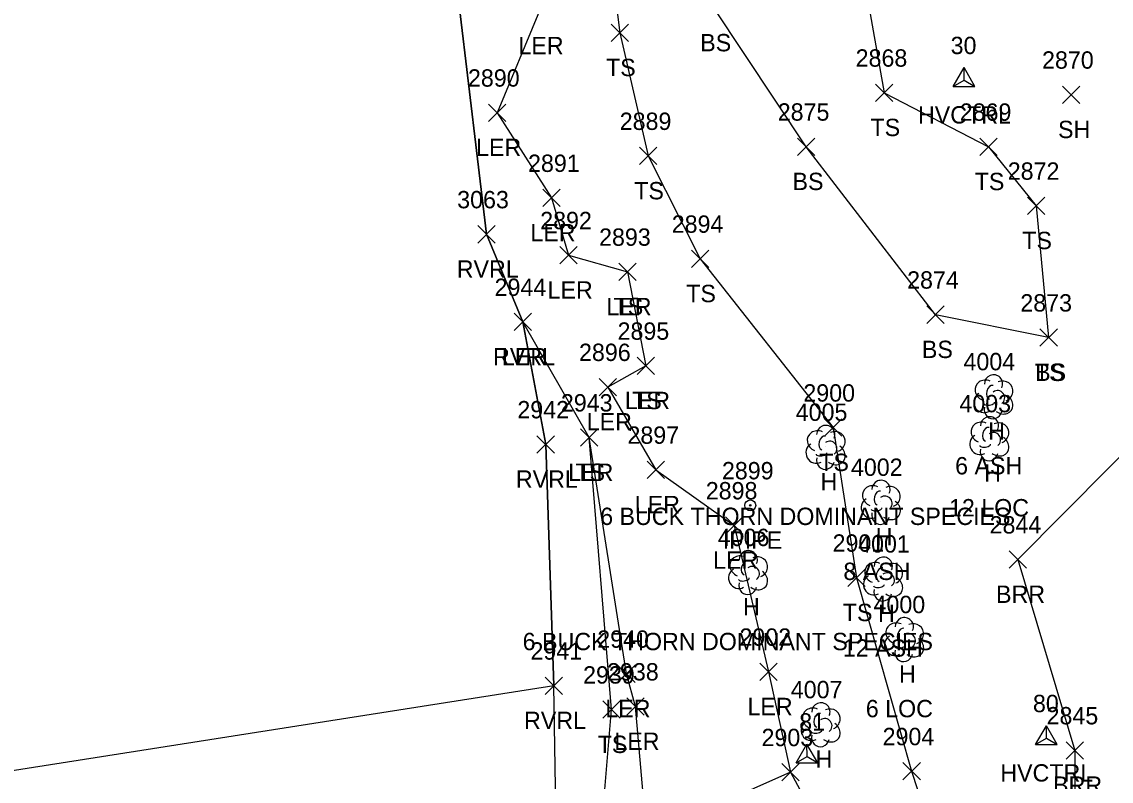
# Model space of a CAD drawing. Extents: x 1461855 to 1464118, y 556196 to 557441.
# Drawn here: x 1462198.6 to 1462324.1, y 556684.1 to 556771.6 of the extents above; entities that cross this region are included whole.
import ezdxf

# ---------------------------------------------------------------- set-up
doc = ezdxf.new("R2010")
doc.units = 0
for name, color, linetype in [('C_A', 7, 'Continuous'), ('C_I', 7, 'Continuous'), ('CPSM', 7, 'Continuous'), ('L_A', 7, 'Continuous'), ('L_C', 7, 'Continuous'), ('L_I', 7, 'Continuous'), ('L_TIC', 7, 'Continuous'), ('LABL', 7, 'Continuous'), ('LARO', 7, 'Continuous'), ('LAWE', 7, 'Continuous'), ('LELB', 7, 'Continuous'), ('LSOGP', 7, 'Continuous'), ('LTD', 7, 'Continuous'), ('M_A', 7, 'Continuous'), ('M_I', 7, 'Continuous'), ('MPIP', 7, 'Continuous')]:
    doc.layers.add(name, color=color, linetype=linetype)

msp = doc.modelspace()

# ---------------------------------------------------------------- linework, layer by layer
at = {"layer": 'CPSM'}
for p, q in [((1462305.87, 556764.17), (1462307.12, 556766.34)), ((1462308.37, 556764.17), (1462307.12, 556766.34)), ((1462307.12, 556764.9), (1462307.12, 556766.34)), ((1462305.87, 556764.17), (1462307.12, 556764.9)), ((1462307.12, 556764.9), (1462307.12, 556764.9)), ((1462307.12, 556764.9), (1462308.37, 556764.17)), ((1462305.87, 556764.17), (1462308.37, 556764.17)), ((1462315.35, 556688.33), (1462316.6, 556690.5)), ((1462317.85, 556688.33), (1462316.6, 556690.5)), ((1462316.6, 556689.06), (1462316.6, 556690.5)), ((1462287.77, 556686.21), (1462289.02, 556688.38)), ((1462290.27, 556686.21), (1462289.02, 556688.38)), ((1462289.03, 556686.93), (1462289.02, 556688.38)), ((1462315.35, 556688.33), (1462316.6, 556689.06)), ((1462315.35, 556688.33), (1462317.85, 556688.33)), ((1462316.6, 556689.06), (1462316.6, 556689.06)), ((1462316.6, 556689.06), (1462317.85, 556688.33)), ((1462287.77, 556686.21), (1462289.03, 556686.93)), ((1462289.03, 556686.93), (1462289.03, 556686.93)), ((1462289.03, 556686.93), (1462290.27, 556686.21)), ((1462287.77, 556686.21), (1462290.27, 556686.21))]:
    msp.add_line(p, q, dxfattribs=at)
at = {"layer": 'L_TIC'}
for points in [[(1462266.47, 556769.36), (1462268.47, 556771.36)], [(1462268.47, 556769.36), (1462266.47, 556771.36)], [(1462296.93, 556762.45), (1462298.93, 556764.45)], [(1462298.93, 556762.45), (1462296.93, 556764.45)], [(1462318.45, 556762.22), (1462320.45, 556764.22)], [(1462320.45, 556762.22), (1462318.45, 556764.22)], [(1462252.33, 556760.15), (1462254.33, 556762.15)], [(1462254.33, 556760.15), (1462252.33, 556762.15)], [(1462269.72, 556755.16), (1462271.72, 556757.16)], [(1462271.72, 556755.16), (1462269.72, 556757.16)], [(1462287.92, 556756.23), (1462289.92, 556758.23)], [(1462289.92, 556756.23), (1462287.92, 556758.23)], [(1462308.93, 556756.22), (1462310.93, 556758.22)], [(1462310.93, 556756.22), (1462308.93, 556758.22)], [(1462258.59, 556750.32), (1462260.59, 556752.32)], [(1462260.59, 556750.32), (1462258.59, 556752.32)], [(1462314.41, 556749.42), (1462316.41, 556751.42)], [(1462316.41, 556749.42), (1462314.41, 556751.42)], [(1462251.12, 556746.13), (1462253.12, 556748.13)], [(1462253.12, 556746.13), (1462251.12, 556748.13)], [(1462260.56, 556743.72), (1462262.56, 556745.72)], [(1462262.56, 556743.72), (1462260.56, 556745.72)], [(1462275.71, 556743.31), (1462277.71, 556745.31)], [(1462277.71, 556743.31), (1462275.71, 556745.31)], [(1462267.34, 556741.81), (1462269.34, 556743.81)], [(1462269.34, 556741.81), (1462267.34, 556743.81)], [(1462267.34, 556741.81), (1462269.34, 556743.81)], [(1462269.34, 556741.81), (1462267.34, 556743.81)], [(1462302.82, 556736.87), (1462304.82, 556738.87)], [(1462304.82, 556736.87), (1462302.82, 556738.87)], [(1462255.31, 556736.03), (1462257.31, 556738.03)], [(1462257.31, 556736.03), (1462255.31, 556738.03)], [(1462255.31, 556736.03), (1462257.31, 556738.03)], [(1462257.31, 556736.03), (1462255.31, 556738.03)], [(1462315.86, 556734.23), (1462317.86, 556736.23)], [(1462317.86, 556734.23), (1462315.86, 556736.23)], [(1462315.86, 556734.23), (1462317.86, 556736.23)], [(1462317.86, 556734.23), (1462315.86, 556736.23)], [(1462269.47, 556730.98), (1462271.47, 556732.98)], [(1462271.47, 556730.98), (1462269.47, 556732.98)], [(1462269.47, 556730.98), (1462271.47, 556732.98)], [(1462271.47, 556730.98), (1462269.47, 556732.98)], [(1462265.08, 556728.53), (1462267.08, 556730.53)], [(1462267.08, 556728.53), (1462265.08, 556730.53)], [(1462291.03, 556723.85), (1462293.03, 556725.85)], [(1462293.03, 556723.85), (1462291.03, 556725.85)], [(1462262.94, 556722.71), (1462264.94, 556724.71)], [(1462264.94, 556722.71), (1462262.94, 556724.71)], [(1462262.94, 556722.71), (1462264.94, 556724.71)], [(1462264.94, 556722.71), (1462262.94, 556724.71)], [(1462257.93, 556721.92), (1462259.93, 556723.92)], [(1462259.93, 556721.92), (1462257.93, 556723.92)], [(1462270.61, 556718.99), (1462272.61, 556720.99)], [(1462272.61, 556718.99), (1462270.61, 556720.99)], [(1462279.63, 556712.58), (1462281.63, 556714.58)], [(1462281.63, 556712.58), (1462279.63, 556714.58)], [(1462312.32, 556708.65), (1462314.32, 556710.65)], [(1462314.32, 556708.65), (1462312.32, 556710.65)], [(1462293.74, 556706.55), (1462295.74, 556708.55)], [(1462295.74, 556706.55), (1462293.74, 556708.55)], [(1462267.22, 556695.48), (1462269.22, 556697.48)], [(1462269.22, 556695.48), (1462267.22, 556697.48)], [(1462283.59, 556695.71), (1462285.59, 556697.71)], [(1462285.59, 556695.71), (1462283.59, 556697.71)], [(1462258.87, 556694.11), (1462260.87, 556696.11)], [(1462260.87, 556694.11), (1462258.87, 556696.11)], [(1462265.51, 556691.35), (1462267.51, 556693.35)], [(1462267.51, 556691.35), (1462265.51, 556693.35)], [(1462268.26, 556691.71), (1462270.26, 556693.71)], [(1462270.26, 556691.71), (1462268.26, 556693.71)], [(1462318.88, 556686.65), (1462320.88, 556688.65)], [(1462320.88, 556686.65), (1462318.88, 556688.65)], [(1462286.13, 556684.14), (1462288.13, 556686.14)], [(1462288.13, 556684.14), (1462286.13, 556686.14)], [(1462286.13, 556684.14), (1462288.13, 556686.14)], [(1462288.13, 556684.14), (1462286.13, 556686.14)], [(1462300.08, 556684.25), (1462302.08, 556686.25)], [(1462302.08, 556684.25), (1462300.08, 556686.25)]]:
    msp.add_lwpolyline(points, dxfattribs=at)
at = {"layer": 'LABL'}
msp.add_lwpolyline([(1462266.97, 556912.47), (1462274.52, 556891.23), (1462280.07, 556865.7), (1462289.54, 556828.05), (1462304.73, 556803.64), (1462320.72, 556797.25), (1462335.19, 556786.53), (1462348.92, 556766.91), (1462363.68, 556746.45), (1462353.82, 556738.72), (1462344.08, 556725.82), (1462329.22, 556725.69), (1462313.32, 556709.65), (1462319.88, 556687.65), (1462319.87, 556671.79), (1462309.53, 556658.61)], dxfattribs=at)
at = {"layer": 'LARO'}
for points in [[(1462260.14, 556830.12), (1462261.53, 556812.6), (1462262.23, 556799.91), (1462255.18, 556787.15), (1462258.21, 556772.89), (1462253.33, 556761.15), (1462259.59, 556751.32), (1462261.56, 556744.72), (1462268.34, 556742.81)], [(1462270.47, 556731.98), (1462266.08, 556729.53), (1462271.61, 556719.99), (1462280.63, 556713.58), (1462284.59, 556696.71), (1462287.13, 556685.14), (1462270.58, 556677.77), (1462269.26, 556692.71), (1462268.22, 556696.48), (1462263.94, 556723.71), (1462256.31, 556737.03)]]:
    msp.add_lwpolyline(points, dxfattribs=at)
at = {"layer": 'LAWE'}
msp.add_lwpolyline([(1462265.23, 556618.21), (1462263.93, 556629.6), (1462266.44, 556651.26), (1462260.2, 556674.06), (1462259.87, 556695.11), (1462258.93, 556722.92), (1462256.31, 556737.03), (1462252.12, 556747.13), (1462247.95, 556781.92), (1462248.67, 556816.62), (1462246.68, 556849.08), (1462244.13, 556874.5), (1462240.34, 556899.25)], dxfattribs=at)
at = {"layer": 'LELB'}
for points in [[(1462316.86, 556735.23), (1462303.82, 556737.87), (1462288.92, 556757.23), (1462278.29, 556773.22), (1462277.27, 556779.48), (1462272.38, 556796.74), (1462263.71, 556820.97), (1462260.14, 556830.12)], [(1462262.23, 556799.91), (1462265.73, 556784), (1462267.47, 556770.36), (1462270.72, 556756.16), (1462276.71, 556744.31), (1462292.03, 556724.85), (1462294.74, 556707.55), (1462301.08, 556685.25), (1462305.39, 556672.02), (1462305.78, 556659.19), (1462310.58, 556646.99), (1462312.81, 556626.13), (1462316.26, 556596.46)], [(1462298, 556787.52), (1462295.14, 556779.06), (1462297.93, 556763.45), (1462309.93, 556757.22), (1462315.41, 556750.42), (1462316.86, 556735.23)], [(1462268.34, 556742.81), (1462270.47, 556731.98)], [(1462267.82, 556651.4), (1462265.08, 556675.32), (1462266.51, 556692.35), (1462263.94, 556723.71)], [(1462287.13, 556685.14), (1462294.19, 556671.99), (1462296.13, 556662.28), (1462302.52, 556646.55), (1462305.12, 556625.06), (1462310.55, 556596.84), (1462310.99, 556580.72), (1462311.1, 556575.52), (1462313.2, 556566.92), (1462318.32, 556565.09), (1462323.55, 556564.34), (1462325.44, 556537.36), (1462333.86, 556536.89)]]:
    msp.add_lwpolyline(points, dxfattribs=at)
at = {"layer": 'LSOGP'}
msp.add_lwpolyline([(1462240.34, 556899.25), (1462244.13, 556874.5), (1462246.68, 556849.08), (1462248.67, 556816.62), (1462247.95, 556781.92), (1462252.12, 556747.13), (1462256.31, 556737.03), (1462258.93, 556722.92), (1462259.87, 556695.11), (1462162.23, 556679.75)], dxfattribs=at)
at = {"layer": 'LTD'}
for p, q in [((1462310.47, 556728.46), (1462310.47, 556728.46)), ((1462310.47, 556728.46), (1462310.47, 556728.46)), ((1462310, 556723.62), (1462310, 556723.62)), ((1462310, 556723.62), (1462310, 556723.62)), ((1462291.15, 556722.63), (1462291.15, 556722.63)), ((1462291.15, 556722.63), (1462291.15, 556722.63)), ((1462297.51, 556716.29), (1462297.51, 556716.29)), ((1462297.51, 556716.29), (1462297.51, 556716.29)), ((1462282.22, 556708.2), (1462282.22, 556708.2)), ((1462282.22, 556708.2), (1462282.22, 556708.2)), ((1462297.77, 556707.45), (1462297.77, 556707.45)), ((1462297.77, 556707.45), (1462297.77, 556707.45)), ((1462300.19, 556700.47), (1462300.19, 556700.47)), ((1462300.19, 556700.47), (1462300.19, 556700.47)), ((1462290.58, 556690.66), (1462290.58, 556690.66)), ((1462290.58, 556690.66), (1462290.58, 556690.66))]:
    msp.add_line(p, q, dxfattribs=at)
for centre in [(1462310.51, 556729.89), (1462310.05, 556725.06), (1462291.19, 556724.06), (1462297.55, 556717.73), (1462282.27, 556709.63), (1462297.81, 556708.88), (1462300.24, 556701.91), (1462290.63, 556692.09)]:
    msp.add_arc(centre, 1.05, 335.5272, 180.9563, dxfattribs=at)
for centre, major_axis, ratio, start_param, end_param in [((1462309.67, 556729.13), (1.21, -0.51), 0.895232, 1.570796, 4.712389), ((1462310.26, 556728.92), (-0.208, -0.792), 0.645439, 3.141593, 6.283185), ((1462311.51, 556729.04), (-1.14, -0.48), 0.949671, 1.570796, 4.712389), ((1462309.38, 556727.75), (0.58, -1.04), 0.959034, 3.141593, 6.283185), ((1462310.97, 556728.29), (-0.5, 0.667), 0.989748, 3.141593, 6.283185), ((1462311.47, 556727.63), (-1.09, 0.79), 0.841452, 1.570796, 4.712389), ((1462310.47, 556726.96), (0.26, 1.06), 0.942809, 1.570796, 4.712389), ((1462310.01, 556727.71), (-0.625, -0.083), 0.423636, 0, 3.141593), ((1462309.21, 556724.29), (1.21, -0.51), 0.895232, 1.570796, 4.712389), ((1462290.35, 556723.29), (1.21, -0.51), 0.895232, 1.570796, 4.712389), ((1462292.19, 556723.21), (-1.14, -0.48), 0.949671, 1.570796, 4.712389), ((1462309.79, 556724.08), (-0.208, -0.792), 0.645439, 3.141593, 6.283185), ((1462310.5, 556723.46), (-0.5, 0.667), 0.989748, 3.141593, 6.283185), ((1462311.04, 556724.21), (-1.14, -0.48), 0.949671, 1.570796, 4.712389), ((1462290.94, 556723.09), (-0.208, -0.792), 0.645439, 3.141593, 6.283185), ((1462291.65, 556722.46), (-0.5, 0.667), 0.989748, 3.141593, 6.283185), ((1462308.92, 556722.92), (0.58, -1.04), 0.959034, 3.141593, 6.283185), ((1462311, 556722.79), (-1.09, 0.79), 0.841452, 1.570796, 4.712389), ((1462290.06, 556721.92), (0.58, -1.04), 0.959034, 3.141593, 6.283185), ((1462290.69, 556721.88), (-0.625, -0.083), 0.423636, 0, 3.141593), ((1462292.15, 556721.79), (-1.09, 0.79), 0.841452, 1.570796, 4.712389), ((1462310, 556722.12), (0.26, 1.06), 0.942809, 1.570796, 4.712389), ((1462309.54, 556722.87), (-0.625, -0.083), 0.423636, 0, 3.141593), ((1462291.15, 556721.13), (0.26, 1.06), 0.942809, 1.570796, 4.712389), ((1462296.71, 556716.96), (1.21, -0.51), 0.895232, 1.570796, 4.712389), ((1462298.55, 556716.88), (-1.14, -0.48), 0.949671, 1.570796, 4.712389), ((1462297.3, 556716.75), (-0.208, -0.792), 0.645439, 3.141593, 6.283185), ((1462298.01, 556716.13), (-0.5, 0.667), 0.989748, 3.141593, 6.283185), ((1462296.42, 556715.59), (0.58, -1.04), 0.959034, 3.141593, 6.283185), ((1462297.05, 556715.54), (-0.625, -0.083), 0.423636, 0, 3.141593), ((1462298.51, 556715.46), (-1.09, 0.79), 0.841452, 1.570796, 4.712389), ((1462297.51, 556714.79), (0.26, 1.06), 0.942809, 1.570796, 4.712389), ((1462281.43, 556708.87), (1.21, -0.51), 0.895232, 1.570796, 4.712389), ((1462282.01, 556708.66), (-0.208, -0.792), 0.645439, 3.141593, 6.283185), ((1462283.26, 556708.78), (-1.14, -0.48), 0.949671, 1.570796, 4.712389), ((1462296.97, 556708.11), (1.21, -0.51), 0.895232, 1.570796, 4.712389), ((1462298.81, 556708.03), (-1.14, -0.48), 0.949671, 1.570796, 4.712389), ((1462281.14, 556707.49), (0.58, -1.04), 0.959034, 3.141593, 6.283185), ((1462282.72, 556708.03), (-0.5, 0.667), 0.989748, 3.141593, 6.283185), ((1462283.22, 556707.37), (-1.09, 0.79), 0.841452, 1.570796, 4.712389), ((1462297.56, 556707.91), (-0.208, -0.792), 0.645439, 3.141593, 6.283185), ((1462298.27, 556707.28), (-0.5, 0.667), 0.989748, 3.141593, 6.283185), ((1462282.22, 556706.7), (0.26, 1.06), 0.942809, 1.570796, 4.712389), ((1462281.76, 556707.45), (-0.625, -0.083), 0.423636, 0, 3.141593), ((1462296.68, 556706.74), (0.58, -1.04), 0.959034, 3.141593, 6.283185), ((1462298.77, 556706.61), (-1.09, 0.79), 0.841452, 1.570796, 4.712389), ((1462297.77, 556705.95), (0.26, 1.06), 0.942809, 1.570796, 4.712389), ((1462297.31, 556706.7), (-0.625, -0.083), 0.423636, 0, 3.141593), ((1462299.4, 556701.14), (1.21, -0.51), 0.895232, 1.570796, 4.712389), ((1462301.23, 556701.06), (-1.14, -0.48), 0.949671, 1.570796, 4.712389), ((1462299.11, 556699.77), (0.58, -1.04), 0.959034, 3.141593, 6.283185), ((1462299.98, 556700.93), (-0.208, -0.792), 0.645439, 3.141593, 6.283185), ((1462300.69, 556700.31), (-0.5, 0.667), 0.989748, 3.141593, 6.283185), ((1462301.19, 556699.64), (-1.09, 0.79), 0.841452, 1.570796, 4.712389), ((1462299.73, 556699.72), (-0.625, -0.083), 0.423636, 0, 3.141593), ((1462300.19, 556698.97), (0.26, 1.06), 0.942809, 1.570796, 4.712389), ((1462289.79, 556691.33), (1.21, -0.51), 0.895232, 1.570796, 4.712389), ((1462290.37, 556691.12), (-0.208, -0.792), 0.645439, 3.141593, 6.283185), ((1462291.62, 556691.24), (-1.14, -0.48), 0.949671, 1.570796, 4.712389), ((1462289.5, 556689.95), (0.58, -1.04), 0.959034, 3.141593, 6.283185), ((1462291.08, 556690.49), (-0.5, 0.667), 0.989748, 3.141593, 6.283185), ((1462291.58, 556689.83), (-1.09, 0.79), 0.841452, 1.570796, 4.712389), ((1462290.58, 556689.16), (0.26, 1.06), 0.942809, 1.570796, 4.712389), ((1462290.12, 556689.91), (-0.625, -0.083), 0.423636, 0, 3.141593)]:
    msp.add_ellipse(centre, major_axis=major_axis, ratio=ratio, start_param=start_param, end_param=end_param, dxfattribs=at)
at = {"layer": 'MPIP'}
for radius in [0.625, 0.0833]:
    msp.add_circle((1462282.49, 556715.89), radius, dxfattribs=at)

# ---------------------------------------------------------------- texts
at = {"layer": 'C_A'}
for p in [(1462301.81, 556759.9), (1462311.29, 556684.06)]:
    msp.add_text('HVCTRL', height=2, dxfattribs=at).set_placement(p)
at = {"layer": 'C_I'}
for s, p in [('30', (1462305.57, 556767.9)), ('80', (1462315.05, 556692.06)), ('81', (1462288.13, 556689.93))]:
    msp.add_text(s, height=2, dxfattribs=at).set_placement(p)
at = {"layer": 'L_A'}
for s, p in [('LER', (1462255.79, 556767.89)), ('BS', (1462276.73, 556768.22)), ('TS', (1462265.88, 556765.36)), ('TS', (1462296.34, 556758.45)), ('SH', (1462317.94, 556758.22)), ('LER', (1462250.91, 556756.15)), ('BS', (1462287.36, 556752.23)), ('TS', (1462308.34, 556752.22)), ('TS', (1462269.13, 556751.16)), ('LER', (1462257.17, 556746.32)), ('TS', (1462313.82, 556745.42)), ('RVRL', (1462248.69, 556742.13)), ('LER', (1462259.15, 556739.72)), ('TS', (1462275.12, 556739.31)), ('LER', (1462265.92, 556737.81)), ('TS', (1462266.75, 556737.81)), ('BS', (1462302.26, 556732.87)), ('RVRL', (1462252.87, 556732.03)), ('LER', (1462253.89, 556732.03)), ('TS', (1462315.27, 556730.23)), ('BS', (1462315.3, 556730.23)), ('LER', (1462268.05, 556726.98)), ('TS', (1462268.88, 556726.98)), ('LER', (1462263.66, 556724.53)), ('H', (1462309.9, 556723.46)), ('TS', (1462290.44, 556719.85)), ('LER', (1462261.52, 556718.71)), ('TS', (1462262.35, 556718.71)), ('RVRL', (1462255.5, 556717.92)), ('H', (1462290.58, 556717.63)), ('H', (1462309.43, 556718.62)), ('LER', (1462269.19, 556714.99)), ('H', (1462296.94, 556711.29)), ('LER', (1462278.21, 556708.58)), ('BRR', (1462310.8, 556704.65)), ('H', (1462281.66, 556703.2)), ('TS', (1462293.15, 556702.55)), ('H', (1462297.2, 556702.45)), ('H', (1462299.62, 556695.47)), ('LER', (1462265.8, 556691.48)), ('LER', (1462282.17, 556691.71)), ('RVRL', (1462256.44, 556690.11)), ('TS', (1462264.92, 556687.35)), ('LER', (1462266.84, 556687.71)), ('H', (1462290.01, 556685.66)), ('BRR', (1462317.37, 556682.65))]:
    msp.add_text(s, height=2, dxfattribs=at).set_placement(p)
at = {"layer": 'L_C'}
for s, p in [('6 ASH', (1462306.09, 556719.46)), ('6 BUCK THORN DOMINANT SPECIES', (1462265.21, 556713.63)), ('12 LOC', (1462305.38, 556714.62)), ('8 ASH', (1462293.22, 556707.29)), ('6 BUCK THORN DOMINANT SPECIES', (1462256.28, 556699.2)), ('12 ASH', (1462293.15, 556698.45)), ('6 LOC', (1462295.8, 556691.47))]:
    msp.add_text(s, height=2, dxfattribs=at).set_placement(p)
at = {"layer": 'L_I'}
for s, p in [('2868', (1462294.63, 556766.45)), ('2870', (1462316.1, 556766.22)), ('2890', (1462249.98, 556764.15)), ('2875', (1462285.66, 556760.23)), ('2869', (1462306.62, 556760.22)), ('2889', (1462267.46, 556759.16)), ('2891', (1462256.9, 556754.32)), ('2872', (1462312.15, 556753.42)), ('3063', (1462248.74, 556750.13)), ('2892', (1462258.3, 556747.72)), ('2894', (1462273.45, 556747.31)), ('2893', (1462265.08, 556745.81)), ('2893', (1462265.08, 556745.81)), ('2944', (1462253.05, 556740.03)), ('2944', (1462253.05, 556740.03)), ('2874', (1462300.56, 556740.87)), ('2873', (1462313.6, 556738.23)), ('2873', (1462313.6, 556738.23)), ('2895', (1462267.21, 556734.98)), ('2895', (1462267.21, 556734.98)), ('2896', (1462262.77, 556732.53)), ('4004', (1462307.05, 556731.46)), ('2900', (1462288.61, 556727.85)), ('2943', (1462260.68, 556726.71)), ('2943', (1462260.68, 556726.71)), ('4003', (1462306.58, 556726.62)), ('2942', (1462255.67, 556725.92)), ('4005', (1462287.73, 556725.63)), ('2897', (1462268.35, 556722.99)), ('4002', (1462294.09, 556719.29)), ('2898', (1462277.37, 556716.58)), ('2844', (1462310.06, 556712.65)), ('4006', (1462278.75, 556711.2)), ('2901', (1462291.97, 556710.55)), ('4001', (1462294.92, 556710.45)), ('4000', (1462296.69, 556703.47)), ('2940', (1462264.87, 556699.48)), ('2902', (1462281.25, 556699.71)), ('2941', (1462257.18, 556698.11)), ('2939', (1462263.24, 556695.35)), ('2938', (1462266, 556695.71)), ('4007', (1462287.16, 556693.66)), ('2845', (1462316.62, 556690.65)), ('2903', (1462283.79, 556688.14)), ('2903', (1462283.79, 556688.14)), ('2904', (1462297.74, 556688.25))]:
    msp.add_text(s, height=2, dxfattribs=at).set_placement(p)
at = {"layer": 'M_A'}
msp.add_text('IPIPE', height=2, dxfattribs=at).set_placement((1462279.33, 556710.89))
at = {"layer": 'M_I'}
msp.add_text('2899', height=2, dxfattribs=at).set_placement((1462279.23, 556718.89))

doc.saveas('drawing.dxf')
